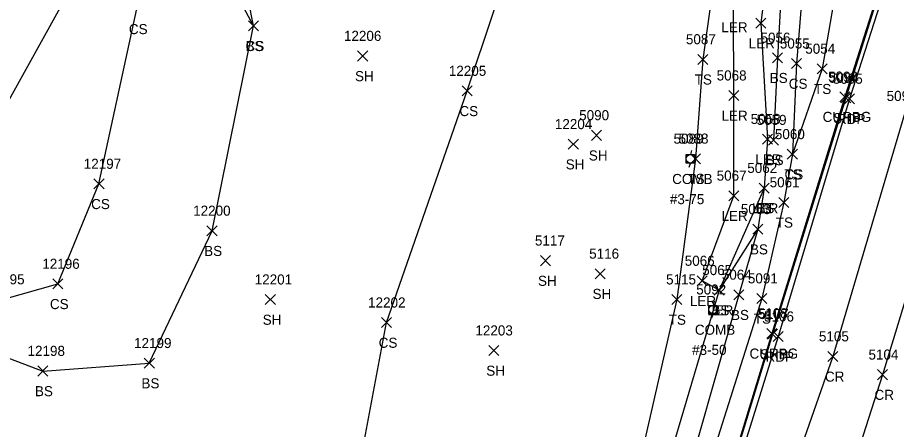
# Model space of a CAD drawing. Extents: x 1462089 to 1464015, y 730534 to 736144.
# Drawn here: x 1462431.4 to 1462606.1, y 731428.5 to 731510.2 of the extents above; entities that cross this region are included whole.
import ezdxf

# ---------------------------------------------------------------- set-up
doc = ezdxf.new("R2010")
doc.units = 0
for name, color, linetype in [('L_A', 7, 'Continuous'), ('L_I', 7, 'Continuous'), ('L_TIC', 7, 'Continuous'), ('LARO', 7, 'Continuous'), ('LELB', 7, 'Continuous'), ('P_A', 7, 'Continuous'), ('P_I', 7, 'Continuous'), ('P_TIC', 7, 'Continuous'), ('PET', 7, 'Continuous'), ('PRC', 7, 'Continuous'), ('PSP', 7, 'Continuous'), ('R_A', 7, 'Continuous'), ('R_I', 7, 'Continuous'), ('R_TIC', 7, 'Continuous'), ('RC', 7, 'Continuous'), ('U_A', 7, 'Continuous'), ('U_C', 7, 'Continuous'), ('U_I', 7, 'Continuous'), ('UP', 7, 'Continuous')]:
    doc.layers.add(name, color=color, linetype=linetype)

msp = doc.modelspace()

# ---------------------------------------------------------------- linework, layer by layer
at = {"layer": 'L_TIC'}
for points in [[(1462477.29, 731507.58), (1462479.29, 731509.58)], [(1462479.29, 731507.58), (1462477.29, 731509.58)], [(1462477.29, 731507.58), (1462479.29, 731509.58)], [(1462479.29, 731507.58), (1462477.29, 731509.58)], [(1462578.13, 731508.11), (1462580.13, 731510.11)], [(1462580.13, 731508.11), (1462578.13, 731510.11)], [(1462499, 731501.6), (1462501, 731503.6)], [(1462501, 731501.6), (1462499, 731503.6)], [(1462566.57, 731500.93), (1462568.57, 731502.93)], [(1462568.57, 731500.93), (1462566.57, 731502.93)], [(1462581.44, 731501.24), (1462583.44, 731503.24)], [(1462583.44, 731501.24), (1462581.44, 731503.24)], [(1462585.23, 731500.09), (1462587.23, 731502.09)], [(1462587.23, 731500.09), (1462585.23, 731502.09)], [(1462590.29, 731499.05), (1462592.29, 731501.05)], [(1462592.29, 731499.05), (1462590.29, 731501.05)], [(1462519.79, 731494.66), (1462521.79, 731496.66)], [(1462521.79, 731494.66), (1462519.79, 731496.66)], [(1462572.73, 731493.74), (1462574.73, 731495.74)], [(1462574.73, 731493.74), (1462572.73, 731495.74)], [(1462545.45, 731485.85), (1462547.45, 731487.85)], [(1462547.45, 731485.85), (1462545.45, 731487.85)], [(1462579.44, 731485.1), (1462581.44, 731487.1)], [(1462581.44, 731485.1), (1462579.44, 731487.1)], [(1462580.63, 731484.92), (1462582.63, 731486.92)], [(1462582.63, 731484.92), (1462580.63, 731486.92)], [(1462540.86, 731484.08), (1462542.86, 731486.08)], [(1462542.86, 731484.08), (1462540.86, 731486.08)], [(1462584.38, 731482.09), (1462586.38, 731484.09)], [(1462586.38, 731482.09), (1462584.38, 731484.09)], [(1462584.38, 731482.09), (1462586.38, 731484.09)], [(1462586.38, 731482.09), (1462584.38, 731484.09)], [(1462565.11, 731481.2), (1462567.11, 731483.2)], [(1462567.11, 731481.2), (1462565.11, 731483.2)], [(1462446.61, 731476.2), (1462448.61, 731478.2)], [(1462448.61, 731476.2), (1462446.61, 731478.2)], [(1462578.8, 731475.38), (1462580.8, 731477.38)], [(1462580.8, 731475.38), (1462578.8, 731477.38)], [(1462578.8, 731475.38), (1462580.8, 731477.38)], [(1462580.8, 731475.38), (1462578.8, 731477.38)], [(1462572.73, 731473.85), (1462574.73, 731475.85)], [(1462574.73, 731473.85), (1462572.73, 731475.85)], [(1462582.68, 731472.53), (1462584.68, 731474.53)], [(1462584.68, 731472.53), (1462582.68, 731474.53)], [(1462469.07, 731466.89), (1462471.07, 731468.89)], [(1462471.07, 731466.89), (1462469.07, 731468.89)], [(1462577.52, 731467.2), (1462579.52, 731469.2)], [(1462579.52, 731467.2), (1462577.52, 731469.2)], [(1462577.52, 731467.2), (1462579.52, 731469.2)], [(1462579.52, 731467.2), (1462577.52, 731469.2)], [(1462535.35, 731460.96), (1462537.35, 731462.96)], [(1462537.35, 731460.96), (1462535.35, 731462.96)], [(1462546.19, 731458.36), (1462548.19, 731460.36)], [(1462548.19, 731458.36), (1462546.19, 731460.36)], [(1462566.44, 731456.94), (1462568.44, 731458.94)], [(1462568.44, 731456.94), (1462566.44, 731458.94)], [(1462438.42, 731456.34), (1462440.42, 731458.34)], [(1462440.42, 731456.34), (1462438.42, 731458.34)], [(1462569.86, 731455.1), (1462571.86, 731457.1)], [(1462571.86, 731455.1), (1462569.86, 731457.1)], [(1462569.86, 731455.1), (1462571.86, 731457.1)], [(1462571.86, 731455.1), (1462569.86, 731457.1)], [(1462573.75, 731454.18), (1462575.75, 731456.18)], [(1462575.75, 731454.18), (1462573.75, 731456.18)], [(1462578.32, 731453.45), (1462580.32, 731455.45)], [(1462580.32, 731453.45), (1462578.32, 731455.45)], [(1462480.65, 731453.23), (1462482.65, 731455.23)], [(1462482.65, 731453.23), (1462480.65, 731455.23)], [(1462561.41, 731453.24), (1462563.41, 731455.24)], [(1462563.41, 731453.24), (1462561.41, 731455.24)], [(1462503.75, 731448.66), (1462505.75, 731450.66)], [(1462505.75, 731448.66), (1462503.75, 731450.66)], [(1462525.07, 731443.11), (1462527.07, 731445.11)], [(1462527.07, 731443.11), (1462525.07, 731445.11)], [(1462456.61, 731440.61), (1462458.61, 731442.61)], [(1462458.61, 731440.61), (1462456.61, 731442.61)], [(1462435.44, 731439.05), (1462437.44, 731441.05)], [(1462437.44, 731439.05), (1462435.44, 731441.05)]]:
    msp.add_lwpolyline(points, dxfattribs=at)
at = {"layer": 'LARO'}
msp.add_lwpolyline([(1462583.02, 731541.22), (1462579.13, 731509.11), (1462580.44, 731486.1), (1462579.8, 731476.38), (1462570.86, 731456.1), (1462567.44, 731457.94), (1462573.73, 731474.85), (1462573.73, 731494.74), (1462573.7, 731512.31)], dxfattribs=at)
at = {"layer": 'LELB'}
for points in [[(1462501.9, 731689.8), (1462536.04, 731658.09), (1462556.01, 731634.1), (1462578.43, 731594.25), (1462586.04, 731564.76), (1462589.68, 731543.5), (1462586.23, 731501.09), (1462585.38, 731483.09)], [(1462485.98, 731369.76), (1462496.62, 731406.25), (1462504.75, 731449.66), (1462520.79, 731495.66), (1462536.56, 731542.79), (1462536.24, 731566.32), (1462513.75, 731591.26), (1462486.76, 731604.84), (1462473.9, 731602.31), (1462450.44, 731613.38), (1462450.1, 731624.66)], [(1462561.89, 731599.11), (1462568.69, 731589.71), (1462572.89, 731580.94), (1462574.89, 731566.2), (1462582.2, 731549.94), (1462584.64, 731541.47), (1462582.44, 731502.24), (1462581.63, 731485.92)], [(1462478.29, 731508.58), (1462468.25, 731559.54), (1462513.75, 731591.26)], [(1462563.81, 731586.29), (1462567.02, 731565.61), (1462565.96, 731562.6), (1462564.72, 731551.05), (1462571.58, 731530.34), (1462567.57, 731501.93), (1462566.11, 731482.2), (1462562.41, 731454.24), (1462553.12, 731413.38), (1462540.13, 731378.27), (1462533.59, 731363.39), (1462525.42, 731358.78)], [(1462599.35, 731546.54), (1462591.29, 731500.05), (1462585.38, 731483.09), (1462583.68, 731473.53), (1462579.32, 731454.45), (1462565.24, 731409.88), (1462554.05, 731374.42), (1462543.58, 731359.33), (1462537.29, 731354.71), (1462525.42, 731358.78), (1462507.21, 731358.69), (1462486.84, 731368.52)], [(1462408.2, 731495.67), (1462396.74, 731469.63), (1462397.86, 731454.7), (1462436.44, 731440.05), (1462457.61, 731441.61), (1462470.07, 731467.89), (1462478.29, 731508.58), (1462469, 731526.04), (1462453.5, 731532.98), (1462435.78, 731529.6), (1462418.84, 731507.35)], [(1462408.2, 731495.67), (1462404.95, 731466.65), (1462412.1, 731463.57), (1462427.01, 731488.97), (1462442.62, 731517.11), (1462436.42, 731517.86), (1462418.84, 731507.35)], [(1462412.1, 731463.57), (1462428.42, 731454.26), (1462439.42, 731457.34), (1462447.61, 731477.2), (1462455.11, 731511.94), (1462442.62, 731517.11)], [(1462579.8, 731476.38), (1462578.52, 731468.2), (1462570.86, 731456.1), (1462557.72, 731411.92), (1462545.59, 731376.01), (1462537.29, 731354.71), (1462527.86, 731351.45), (1462513.22, 731352.02)], [(1462578.52, 731468.2), (1462574.75, 731455.18), (1462562.12, 731410.84), (1462551.72, 731374.81), (1462543.58, 731359.33)]]:
    msp.add_lwpolyline(points, dxfattribs=at)
at = {"layer": 'P_TIC'}
for points in [[(1462594.98, 731493.28), (1462596.98, 731495.28)], [(1462596.98, 731493.28), (1462594.98, 731495.28)], [(1462595.76, 731493.09), (1462597.76, 731495.09)], [(1462597.76, 731493.09), (1462595.76, 731495.09)], [(1462580.44, 731446.37), (1462582.44, 731448.37)], [(1462582.44, 731446.37), (1462580.44, 731448.37)], [(1462581.57, 731445.88), (1462583.57, 731447.88)], [(1462583.57, 731445.88), (1462581.57, 731447.88)], [(1462592.43, 731441.93), (1462594.43, 731443.93)], [(1462594.43, 731441.93), (1462592.43, 731443.93)], [(1462602.28, 731438.32), (1462604.28, 731440.32)], [(1462604.28, 731438.32), (1462602.28, 731440.32)]]:
    msp.add_lwpolyline(points, dxfattribs=at)
at = {"layer": 'PET'}
msp.add_lwpolyline([(1462737.3, 731963.43), (1462717.1, 731889.53), (1462708.57, 731860.87), (1462695.15, 731815.71), (1462691.04, 731802.03), (1462676.87, 731754.3), (1462666.22, 731719.35), (1462652.4, 731671.38), (1462641.38, 731635.73), (1462629.68, 731597.19), (1462612.66, 731543.57), (1462596.76, 731494.09), (1462582.57, 731446.88), (1462571.37, 731410.94), (1462559.84, 731372.74), (1462542.97, 731314.95), (1462524.38, 731258.46), (1462511.66, 731215.87), (1462491.67, 731142.68)], dxfattribs=at)
at = {"layer": 'PRC'}
for points in [[(1462748.95, 731961.52), (1462736.51, 731921.31), (1462728.4, 731886.37), (1462719.05, 731858.42), (1462705.39, 731810.89), (1462700.84, 731800.17), (1462687.61, 731751.7), (1462676.23, 731715.79), (1462662.62, 731667.96), (1462651.17, 731633.33), (1462639.17, 731589.06), (1462623.34, 731538.88), (1462607.5, 731490.67), (1462593.43, 731442.93), (1462581.6, 731409.03), (1462569.17, 731365.29), (1462553.75, 731313.65), (1462535.68, 731254.44), (1462519.26, 731196.56), (1462502.24, 731140.65), (1462491.59, 731093.41)], [(1462761.02, 731958.42), (1462747.81, 731917.01), (1462738.76, 731883.17), (1462729.11, 731854.95), (1462715.07, 731806.48), (1462712.12, 731796.98), (1462698.11, 731749.33), (1462686.28, 731711.96), (1462673.04, 731665.23), (1462661.99, 731629.57), (1462648.47, 731585.76), (1462633.36, 731535.92), (1462617.82, 731486.9), (1462603.28, 731439.32), (1462592.21, 731404.81), (1462578.75, 731359.84), (1462563.85, 731311.63), (1462546.16, 731252.05), (1462529.31, 731193.32), (1462512.83, 731138.46), (1462500.46, 731089.18), (1462489.91, 731049.97), (1462473.45, 730997.55), (1462460.79, 730938.78)]]:
    msp.add_lwpolyline(points, dxfattribs=at)
at = {"layer": 'PSP'}
msp.add_lwpolyline([(1462735.88, 731965.54), (1462724.35, 731923.62), (1462716.13, 731895.69), (1462706.26, 731861.75), (1462701.8, 731847.13), (1462699.47, 731840.01), (1462692.81, 731817.61), (1462688.62, 731803.32), (1462674.43, 731755.23), (1462670.57, 731742.73), (1462669.1, 731737.25), (1462663.06, 731716.7), (1462649.92, 731672.98), (1462639.27, 731636.28), (1462627.33, 731597.09), (1462624.66, 731584.62), (1462611.69, 731544.09), (1462595.98, 731494.28), (1462581.44, 731447.37), (1462570.16, 731410.41), (1462558.82, 731372.9), (1462541.3, 731315.13), (1462524.38, 731258.46)], dxfattribs=at)
at = {"layer": 'R_TIC'}
for points in [[(1462594.82, 731493.51), (1462596.82, 731495.51)], [(1462596.82, 731493.51), (1462594.82, 731495.51)], [(1462580.28, 731446.51), (1462582.28, 731448.51)], [(1462582.28, 731446.51), (1462580.28, 731448.51)]]:
    msp.add_lwpolyline(points, dxfattribs=at)
at = {"layer": 'RC'}
msp.add_lwpolyline([(1462578.88, 731652.67), (1462581.85, 731651.1), (1462610.89, 731634.19), (1462616.08, 731628.89), (1462620.05, 731622.44), (1462623.43, 731614.75), (1462625.29, 731606.64), (1462626.13, 731597.74), (1462624.33, 731584.75), (1462611.56, 731543.98), (1462595.82, 731494.51), (1462581.28, 731447.51), (1462570.06, 731410.57), (1462558.54, 731373.07), (1462554.64, 731364.37), (1462548.37, 731356.85), (1462540.36, 731351.77), (1462530.2, 731348.55)], dxfattribs=at)
at = {"layer": 'UP'}
for p, q in [((1462565.37, 731483.85), (1462565.12, 731483.01)), ((1462564.28, 731481.35), (1462564.28, 731483.01)), ((1462564.28, 731483.01), (1462565.95, 731483.01)), ((1462565.12, 731482.18), (1462565.12, 731482.18)), ((1462565.95, 731483.01), (1462565.95, 731481.35)), ((1462565.95, 731481.35), (1462564.28, 731481.35)), ((1462564.87, 731480.51), (1462565.12, 731481.35)), ((1462569.87, 731453.92), (1462569.62, 731453.08)), ((1462568.79, 731451.42), (1462568.79, 731453.08)), ((1462568.79, 731453.08), (1462570.45, 731453.08)), ((1462569.62, 731452.25), (1462569.62, 731452.25)), ((1462570.45, 731453.08), (1462570.45, 731451.42)), ((1462570.45, 731451.42), (1462568.79, 731451.42)), ((1462569.37, 731450.58), (1462569.62, 731451.42))]:
    msp.add_line(p, q, dxfattribs=at)
for centre in [(1462565.12, 731482.18), (1462569.62, 731452.25)]:
    msp.add_circle(centre, 0.833, dxfattribs=at)

# ---------------------------------------------------------------- texts
at = {"layer": 'L_A'}
for s, p in [('CS', (1462453.55, 731506.94)), ('LER', (1462571.28, 731507.31)), ('LER', (1462576.71, 731504.11)), ('CS', (1462476.73, 731503.58)), ('BS', (1462476.73, 731503.58)), ('SH', (1462498.49, 731497.6)), ('BS', (1462580.88, 731497.24)), ('TS', (1462565.98, 731496.93)), ('CS', (1462584.67, 731496.09)), ('TS', (1462589.7, 731495.05)), ('CS', (1462519.23, 731490.66)), ('LER', (1462571.31, 731489.74)), ('SH', (1462544.94, 731481.85)), ('SH', (1462540.35, 731480.08)), ('LER', (1462578.02, 731481.1)), ('BS', (1462580.07, 731480.92)), ('TS', (1462583.79, 731478.09)), ('CS', (1462583.82, 731478.09)), ('TS', (1462564.52, 731477.2)), ('CS', (1462446.05, 731472.2)), ('LER', (1462577.38, 731471.38)), ('BS', (1462578.24, 731471.38)), ('LER', (1462571.31, 731469.85)), ('TS', (1462582.09, 731468.53)), ('BS', (1462468.51, 731462.89)), ('BS', (1462576.96, 731463.2)), ('BS', (1462576.96, 731463.2)), ('SH', (1462534.84, 731456.96)), ('SH', (1462545.68, 731454.36)), ('CS', (1462437.86, 731452.34)), ('LER', (1462565.02, 731452.94)), ('LER', (1462568.44, 731451.1)), ('BS', (1462569.3, 731451.1)), ('BS', (1462573.19, 731450.18)), ('SH', (1462480.14, 731449.23)), ('TS', (1462560.82, 731449.24)), ('TS', (1462577.72, 731449.45)), ('CS', (1462503.19, 731444.66)), ('SH', (1462524.56, 731439.11)), ('BS', (1462456.05, 731436.61)), ('BS', (1462434.88, 731435.05))]:
    msp.add_text(s, height=2, dxfattribs=at).set_placement(p)
at = {"layer": 'L_I'}
for s, p in [('12206', (1462496.28, 731505.6)), ('5087', (1462564.23, 731504.93)), ('5056', (1462579.05, 731505.24)), ('5055', (1462582.89, 731504.09)), ('5054', (1462587.95, 731503.05)), ('12205', (1462517.12, 731498.66)), ('5068', (1462570.34, 731497.74)), ('5090', (1462543.02, 731489.85)), ('5058', (1462577.1, 731489.1)), ('5059', (1462578.28, 731488.92)), ('12204', (1462538.19, 731488.08)), ('5088', (1462562.77, 731485.2)), ('5060', (1462581.91, 731486.09)), ('5060', (1462581.91, 731486.09)), ('12197', (1462444.58, 731480.2)), ('5067', (1462570.34, 731477.85)), ('5062', (1462576.42, 731479.38)), ('5062', (1462576.42, 731479.38)), ('5061', (1462580.87, 731476.53)), ('12200', (1462466.32, 731470.89)), ('5063', (1462575.14, 731471.2)), ('5063', (1462575.14, 731471.2)), ('5117', (1462534.23, 731464.96)), ('5116', (1462545.01, 731462.36)), ('12196', (1462436.34, 731460.34)), ('5066', (1462564, 731460.94)), ('5065', (1462567.47, 731459.1)), ('5065', (1462567.47, 731459.1)), ('12195', (1462425.39, 731457.26)), ('12201', (1462478.55, 731457.23)), ('5115', (1462560.29, 731457.24)), ('5064', (1462571.36, 731458.18)), ('5091', (1462576.54, 731457.45)), ('12202', (1462501.08, 731452.66)), ('12203', (1462522.4, 731447.11)), ('12199', (1462454.58, 731444.61)), ('12198', (1462433.41, 731443.05))]:
    msp.add_text(s, height=2, dxfattribs=at).set_placement(p)
at = {"layer": 'P_A'}
for s, p in [('SHP', (1462593.51, 731489.28)), ('RDP', (1462594.25, 731489.09)), ('SHP', (1462578.98, 731442.37)), ('RDP', (1462580.06, 731441.88)), ('CR', (1462591.86, 731437.93)), ('CR', (1462601.71, 731434.32))]:
    msp.add_text(s, height=2, dxfattribs=at).set_placement(p)
at = {"layer": 'P_I'}
for s, p in [('5094', (1462592.64, 731497.28)), ('5095', (1462593.42, 731497.09)), ('5096', (1462604.11, 731493.67)), ('5107', (1462578.67, 731450.37)), ('5106', (1462579.75, 731449.88)), ('5105', (1462590.66, 731445.93)), ('5104', (1462600.51, 731442.32))]:
    msp.add_text(s, height=2, dxfattribs=at).set_placement(p)
at = {"layer": 'R_A'}
for p in [(1462591.4, 731489.51), (1462576.87, 731442.51)]:
    msp.add_text('CURBG', height=2, dxfattribs=at).set_placement(p)
at = {"layer": 'R_I'}
for s, p in [('5093', (1462592.48, 731497.51)), ('5108', (1462578.51, 731450.51))]:
    msp.add_text(s, height=2, dxfattribs=at).set_placement(p)
at = {"layer": 'U_A'}
for p in [(1462561.5, 731477.18), (1462566.01, 731447.25)]:
    msp.add_text('COMB', height=2, dxfattribs=at).set_placement(p)
at = {"layer": 'U_C'}
for s, p in [('#3-75', (1462561.04, 731473.18)), ('#3-50', (1462565.46, 731443.25))]:
    msp.add_text(s, height=2, dxfattribs=at).set_placement(p)
at = {"layer": 'U_I'}
for s, p in [('5089', (1462561.77, 731485.18)), ('5092', (1462566.28, 731455.25))]:
    msp.add_text(s, height=2, dxfattribs=at).set_placement(p)

doc.saveas('drawing.dxf')
